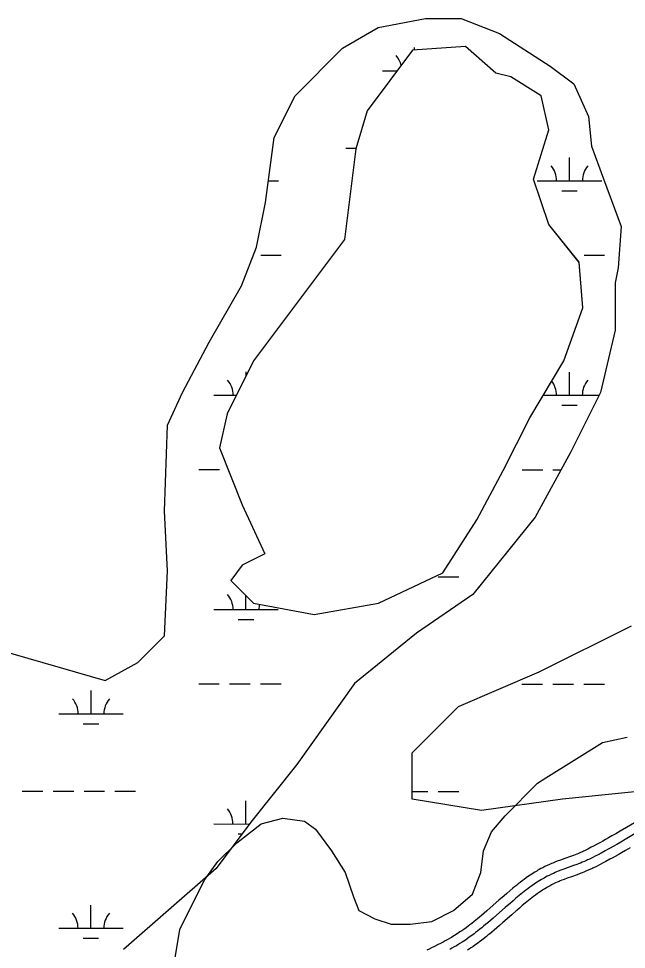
# Model space of a CAD drawing. Extents: x 3245246 to 3283090, y 806824 to 832173.
# Drawn here: x 3251810 to 3252754, y 828151 to 829595 of the extents above; entities that cross this region are included whole.
import ezdxf

# ---------------------------------------------------------------- set-up
doc = ezdxf.new("R2010")
doc.units = 0
for name, color, linetype in [('V-ROAD-CNTR', 7, 'Continuous'), ('V-SITE-VEGE', 7, 'Continuous'), ('V-TOPO-SHOR', 7, 'Continuous'), ('V-WETL-SWMP', 7, 'Continuous')]:
    doc.layers.add(name, color=color, linetype=linetype)

msp = doc.modelspace()

# ---------------------------------------------------------------- linework, layer by layer
at = {"layer": 'V-ROAD-CNTR'}
for points in [[(3252770.1, 828349.2), (3252744.2, 828334), (3252737.3, 828330), (3252731.2, 828326.5), (3252725.9, 828323.4), (3252721.3, 828320.8), (3252717.2, 828318.6), (3252713.7, 828316.6), (3252707.4, 828313.2), (3252702.8, 828310.8), (3252699.2, 828308.9), (3252693.9, 828306.2), (3252688.6, 828303.6), (3252687, 828302.8), (3252685.5, 828302.1), (3252682.4, 828300.8), (3252679.5, 828299.5), (3252676.7, 828298.4), (3252674, 828297.4), (3252671.5, 828296.4), (3252666.7, 828294.6), (3252658, 828291.5), (3252651.4, 828289.1), (3252646.3, 828287.2), (3252642.5, 828285.7), (3252639.6, 828284.5), (3252637.4, 828283.6), (3252634.1, 828282.2), (3252630.9, 828280.7), (3252627.1, 828278.9), (3252623.8, 828277.3), (3252621, 828275.8), (3252618.5, 828274.4), (3252616.4, 828273.2), (3252614.5, 828272.1), (3252611.3, 828270.2), (3252608.8, 828268.7), (3252607, 828267.5), (3252604.4, 828265.8), (3252601.7, 828264), (3252598.2, 828261.5), (3252594.9, 828259.1), (3252591.7, 828256.7), (3252588.6, 828254.4), (3252585.7, 828252.1), (3252582.9, 828249.8), (3252580.2, 828247.7), (3252577.5, 828245.5), (3252572.6, 828241.4), (3252568, 828237.5), (3252563.8, 828233.8)], [(3252777.7, 828336.3), (3252751.8, 828321.1), (3252744.8, 828317), (3252738.7, 828313.5), (3252733.3, 828310.4), (3252728.6, 828307.7), (3252724.5, 828305.4), (3252720.9, 828303.4), (3252714.5, 828300), (3252709.7, 828297.5), (3252706.1, 828295.6), (3252700.6, 828292.8), (3252695.2, 828290.1), (3252693.4, 828289.3), (3252691.7, 828288.5), (3252688.4, 828287), (3252685.2, 828285.7), (3252682.2, 828284.5), (3252679.4, 828283.4), (3252676.8, 828282.4), (3252671.8, 828280.5), (3252663.1, 828277.4), (3252656.6, 828275), (3252651.7, 828273.2), (3252648, 828271.8), (3252645.3, 828270.7), (3252643.3, 828269.8), (3252640.3, 828268.5), (3252637.2, 828267.1), (3252633.7, 828265.4), (3252630.7, 828263.9), (3252628.1, 828262.5), (3252625.8, 828261.3), (3252623.8, 828260.2), (3252622.1, 828259.2), (3252619.1, 828257.4), (3252616.8, 828256), (3252615.2, 828255), (3252612.7, 828253.3), (3252610.3, 828251.7), (3252606.9, 828249.3), (3252603.8, 828247), (3252600.7, 828244.7), (3252597.8, 828242.5), (3252594.9, 828240.3), (3252592.2, 828238.1), (3252589.6, 828236), (3252587.1, 828234), (3252582.2, 828229.9), (3252577.7, 828226.1), (3252573.6, 828222.5)], [(3252759.4, 828308.2), (3252752.4, 828304), (3252746.2, 828300.4), (3252740.7, 828297.3), (3252736, 828294.6), (3252731.8, 828292.3), (3252728, 828290.3), (3252721.6, 828286.8), (3252716.7, 828284.2), (3252712.9, 828282.3), (3252707.4, 828279.4), (3252701.7, 828276.6), (3252699.8, 828275.7), (3252697.9, 828274.8), (3252694.3, 828273.2), (3252690.9, 828271.8), (3252687.8, 828270.5), (3252684.8, 828269.4), (3252682.1, 828268.3), (3252677, 828266.4), (3252668.2, 828263.3), (3252661.7, 828261), (3252657, 828259.2), (3252653.6, 828257.8), (3252651, 828256.8), (3252649.2, 828256), (3252646.4, 828254.8), (3252643.6, 828253.6), (3252640.4, 828252), (3252637.6, 828250.6), (3252635.1, 828249.3), (3252633, 828248.2), (3252631.2, 828247.1), (3252629.6, 828246.2), (3252626.8, 828244.6), (3252624.8, 828243.3), (3252623.3, 828242.4), (3252621.1, 828240.9), (3252618.8, 828239.3), (3252615.7, 828237.1), (3252612.6, 828234.9), (3252609.7, 828232.7), (3252606.9, 828230.6), (3252604.2, 828228.5), (3252601.6, 828226.4), (3252599.1, 828224.4), (3252596.6, 828222.4), (3252591.9, 828218.5), (3252587.5, 828214.7), (3252583.4, 828211.1)], [(3252563.7, 828233.8), (3252555.8, 828226.9), (3252542.2, 828214.9), (3252537.2, 828210.4), (3252532.7, 828206.6), (3252528.8, 828203.3), (3252525.4, 828200.4), (3252522.5, 828197.9), (3252519.8, 828195.8), (3252517.6, 828194), (3252513.5, 828190.8), (3252510.5, 828188.4), (3252508.2, 828186.7), (3252504.7, 828184.1), (3252501.2, 828181.6), (3252498.1, 828179.5), (3252495.3, 828177.6), (3252492.9, 828176), (3252490.8, 828174.6), (3252487, 828172.2), (3252484.2, 828170.5), (3252482.1, 828169.2), (3252478.9, 828167.3), (3252475.6, 828165.5), (3252472.2, 828163.7), (3252469.1, 828162), (3252466.1, 828160.4), (3252460.5, 828157.5), (3252455.6, 828155), (3252451.2, 828152.9), (3252447.4, 828151.1), (3252444.1, 828149.5)], [(3252573.6, 828222.5), (3252565.7, 828215.6), (3252552.1, 828203.6), (3252547, 828199.1), (3252542.5, 828195.2), (3252538.6, 828191.8), (3252535.1, 828188.9), (3252532, 828186.4), (3252529.3, 828184.1), (3252526.9, 828182.2), (3252522.7, 828178.9), (3252519.6, 828176.5), (3252517.2, 828174.7), (3252513.5, 828172), (3252509.8, 828169.4), (3252506.6, 828167.1), (3252503.7, 828165.1), (3252501.1, 828163.4), (3252498.9, 828162), (3252495, 828159.5), (3252492, 828157.6), (3252489.7, 828156.3), (3252486.3, 828154.3), (3252482.8, 828152.4), (3252479.4, 828150.5)], [(3252583.4, 828211.2), (3252575.7, 828204.4), (3252562, 828192.4), (3252556.9, 828187.8), (3252552.3, 828183.9), (3252548.3, 828180.4), (3252544.7, 828177.4), (3252541.5, 828174.8), (3252538.8, 828172.5), (3252536.3, 828170.5), (3252532, 828167.1), (3252528.6, 828164.5), (3252526.1, 828162.6), (3252522.3, 828159.8), (3252518.5, 828157.1), (3252515.1, 828154.7), (3252512.1, 828152.7), (3252509.4, 828150.9), (3252507, 828149.4)]]:
    msp.add_lwpolyline(points, dxfattribs=at)
at = {"layer": 'V-SITE-VEGE'}
for p, q in [((3252503.9, 829551.4), (3252421.6, 829545.5)), ((3252550.8, 829510.2), (3252503.9, 829551.4)), ((3252421.6, 829545.5), (3252351.1, 829451.5)), ((3252574.3, 829504.4), (3252550.8, 829510.2)), ((3252621.3, 829475), (3252574.3, 829504.4)), ((3252633.1, 829422.1), (3252621.3, 829475)), ((3252351.1, 829451.5), (3252333.5, 829392.7)), ((3252609.6, 829345.7), (3252633.1, 829422.1)), ((3252333.5, 829392.7), (3252315.9, 829251.7)), ((3252633.1, 829275.2), (3252609.6, 829345.7)), ((3252680.1, 829216.5), (3252633.1, 829275.2)), ((3252315.9, 829251.7), (3252174.9, 829063.7)), ((3252685.9, 829145.9), (3252680.1, 829216.5)), ((3252656.6, 829063.7), (3252685.9, 829145.9)), ((3252174.9, 829063.7), (3252133.8, 828981.4)), ((3252603.7, 828975.5), (3252656.6, 829063.7)), ((3252133.8, 828981.4), (3252122.1, 828928.5)), ((3252562.6, 828893.3), (3252603.7, 828975.5)), ((3252122.1, 828928.5), (3252157.3, 828840.4)), ((3252521.5, 828816.9), (3252562.6, 828893.3)), ((3252157.3, 828840.4), (3252192.6, 828764)), ((3252468.6, 828734.6), (3252521.5, 828816.9)), ((3252192.6, 828764), (3252157.3, 828746.4)), ((3252157.3, 828746.4), (3252139.7, 828722.9)), ((3252368.8, 828687.6), (3252468.6, 828734.6)), ((3252139.7, 828722.9), (3252174.9, 828687.6)), ((3252174.9, 828687.6), (3252268.9, 828670)), ((3252268.9, 828670), (3252368.8, 828687.6))]:
    msp.add_line(p, q, dxfattribs=at)
at = {"layer": 'V-TOPO-SHOR'}
msp.add_lwpolyline([(3252052.1, 828131.1), (3252060.5, 828181.5), (3252098.4, 828257.2), (3252119.5, 828286.7), (3252148.9, 828316.1), (3252186.8, 828345.5), (3252220.4, 828353.9), (3252254.1, 828349.7), (3252270.9, 828337.1), (3252296.1, 828303.4), (3252317.1, 828269.8), (3252329.8, 828231.9), (3252338.2, 828210.9), (3252363.4, 828198.2), (3252388.6, 828189.8), (3252418.1, 828189.8), (3252451.7, 828194), (3252485.4, 828210.8), (3252514.8, 828236), (3252527.5, 828269.7), (3252531.7, 828303.3), (3252544.3, 828332.8), (3252565.4, 828358), (3252615.9, 828408.4), (3252628.5, 828416.9), (3252716.8, 828471.5), (3252754.7, 828479.9)], dxfattribs=at)
at = {"layer": 'V-WETL-SWMP'}
for p, q in [((3252368.1, 829580.8), (3252441.8, 829594.6)), ((3252441.8, 829594.6), (3252497, 829594.6)), ((3252497, 829594.6), (3252556.8, 829571.6)), ((3252312.9, 829548.6), (3252368.1, 829580.8)), ((3252556.8, 829571.6), (3252635.1, 829520.9)), ((3252503.9, 829551.4), (3252421.6, 829545.5)), ((3252424.9, 829545.7), (3252424.9, 829549.8)), ((3252550.8, 829510.2), (3252503.9, 829551.4)), ((3252239.3, 829474.9), (3252312.9, 829548.6)), ((3252421.6, 829545.5), (3252351.1, 829451.5)), ((3252635.1, 829520.9), (3252671.9, 829493.3)), ((3252374.9, 829513.8), (3252397.9, 829513.8)), ((3252574.3, 829504.4), (3252550.8, 829510.2)), ((3252621.3, 829475), (3252574.3, 829504.4)), ((3252671.9, 829493.3), (3252694.9, 829442.7)), ((3252207.1, 829410.4), (3252239.3, 829474.9)), ((3252633.1, 829422.1), (3252621.3, 829475)), ((3252351.1, 829451.5), (3252333.5, 829392.7)), ((3252694.9, 829442.7), (3252699.5, 829396.6)), ((3252609.6, 829345.7), (3252633.1, 829422.1)), ((3252193.3, 829309.1), (3252207.1, 829410.4)), ((3252333.5, 829392.7), (3252315.9, 829251.7)), ((3252318, 829393.7), (3252333.8, 829393.7)), ((3252699.5, 829396.6), (3252717.9, 829346)), ((3252665.3, 829342.9), (3252665.3, 829378.9)), ((3252197.9, 829343.1), (3252213.4, 829343.1)), ((3252633.1, 829275.2), (3252609.6, 829345.7)), ((3252615.3, 829342.9), (3252715.3, 829342.8)), ((3252717.9, 829346), (3252745.5, 829272.3)), ((3252653.3, 829327.4), (3252677.3, 829327.4)), ((3252179.5, 829240), (3252193.3, 829309.1)), ((3252680.1, 829216.4), (3252633.1, 829275.2)), ((3252745.5, 829272.3), (3252740.9, 829207.8)), ((3252315.9, 829251.7), (3252174.9, 829063.7)), ((3252156.4, 829180.2), (3252179.5, 829240)), ((3252186, 829227.6), (3252218, 829227.6)), ((3252671.3, 829227.4), (3252671.9, 829227.4)), ((3252687.9, 829227.4), (3252719.9, 829227.4)), ((3252685.9, 829145.9), (3252680.1, 829216.4)), ((3252740.9, 829207.8), (3252736.3, 829184.8)), ((3252105.8, 829092.7), (3252156.4, 829180.2)), ((3252736.3, 829184.8), (3252736.3, 829111.1)), ((3252656.6, 829063.7), (3252685.9, 829145.9)), ((3252736.3, 829111.1), (3252713.3, 829014.4)), ((3252064.4, 829014.4), (3252105.8, 829092.7)), ((3252174.9, 829063.7), (3252133.8, 828981.4)), ((3252603.7, 828975.5), (3252656.6, 829063.7)), ((3252163.3, 829040.3), (3252163.3, 829046.4)), ((3252665.2, 829010.2), (3252665.2, 829046.2)), ((3252041.4, 828963.7), (3252064.4, 829014.4)), ((3252113.3, 829010.4), (3252148.3, 829010.4)), ((3252624.5, 829010.2), (3252711.2, 829010.2)), ((3252713.3, 829014.4), (3252667.3, 828922.3)), ((3252653.2, 828994.8), (3252677.2, 828994.7)), ((3252133.8, 828981.4), (3252122.1, 828928.5)), ((3252562.6, 828893.3), (3252603.7, 828975.5)), ((3252036.8, 828830.2), (3252041.4, 828963.7)), ((3252122.1, 828928.5), (3252157.3, 828840.4)), ((3252667.3, 828922.3), (3252612.1, 828821)), ((3252089.8, 828895), (3252121.8, 828895)), ((3252521.5, 828816.9), (3252562.6, 828893.3)), ((3252591.7, 828894.8), (3252623.7, 828894.8)), ((3252639.7, 828894.8), (3252652.3, 828894.8)), ((3252041.4, 828738.1), (3252036.8, 828830.2)), ((3252157.3, 828840.4), (3252192.6, 828764)), ((3252468.6, 828734.6), (3252521.5, 828816.9)), ((3252612.1, 828821), (3252515.4, 828701.3)), ((3252192.6, 828764), (3252157.3, 828746.4)), ((3252157.3, 828746.4), (3252139.7, 828722.9)), ((3252036.8, 828636.8), (3252041.4, 828738.1)), ((3252368.8, 828687.6), (3252468.6, 828734.6)), ((3252461.7, 828728.3), (3252493.7, 828728.3)), ((3252139.7, 828722.9), (3252174.9, 828687.6)), ((3252163.1, 828677.7), (3252163.1, 828699.5)), ((3252515.4, 828701.3), (3252428, 828641.4)), ((3252174.9, 828687.6), (3252268.9, 828670)), ((3252268.9, 828670), (3252368.8, 828687.6)), ((3252113.1, 828677.7), (3252213.1, 828677.7)), ((3252151.1, 828662.3), (3252175.1, 828662.3)), ((3252428, 828641.4), (3252331.7, 828563.1)), ((3252618.4, 828581), (3252761.8, 828652.7)), ((3251995.4, 828595.4), (3252036.8, 828636.8)), ((3251751.4, 828623), (3251944.7, 828567.7)), ((3251944.7, 828567.7), (3251995.4, 828595.4)), ((3252493, 828527.2), (3252618.4, 828581)), ((3252089.7, 828562.3), (3252121.7, 828562.3)), ((3252137.7, 828562.3), (3252169.7, 828562.3)), ((3252185.7, 828562.3), (3252217.7, 828562.3)), ((3252331.7, 828563.1), (3252242.1, 828437.5)), ((3252591.6, 828562.1), (3252623.6, 828562.1)), ((3252639.6, 828562.1), (3252671.6, 828562.1)), ((3252687.6, 828562.1), (3252719.6, 828562)), ((3251922.6, 828516), (3251922.6, 828552)), ((3252421.3, 828455.5), (3252493, 828527.2)), ((3251872.6, 828516), (3251972.6, 828515.9)), ((3251910.6, 828500.5), (3251934.6, 828500.5)), ((3252421.3, 828383.7), (3252421.3, 828455.5)), ((3252242.1, 828437.5), (3252170.4, 828347.8)), ((3251815.7, 828395.9), (3251847.7, 828395.9)), ((3251863.7, 828395.9), (3251895.7, 828395.9)), ((3251911.7, 828395.9), (3251943.7, 828395.9)), ((3251959.7, 828395.9), (3251991.7, 828395.9)), ((3252421.3, 828395.7), (3252445.6, 828395.7)), ((3252461.6, 828395.7), (3252493.6, 828395.6)), ((3252833.5, 828401.6), (3252654.3, 828383.7)), ((3252163, 828345), (3252163, 828381)), ((3252528.8, 828365.8), (3252421.3, 828383.7)), ((3252654.3, 828383.7), (3252528.8, 828365.8)), ((3252113, 828345.1), (3252168.3, 828345)), ((3252170.4, 828347.8), (3252116.6, 828276.1)), ((3252151, 828329.6), (3252156.7, 828329.6)), ((3252116.6, 828276.1), (3251973.2, 828150.5)), ((3251922.4, 828183.3), (3251922.4, 828219.3)), ((3251872.4, 828183.3), (3251972.4, 828183.3)), ((3251910.4, 828167.9), (3251934.4, 828167.9))]:
    msp.add_line(p, q, dxfattribs=at)
for centre, start, end in [((3252369.7, 829514.3), 12.7494, 40.7468), ((3252610.1, 829343.4), 359.2032, 40.7468), ((3252720.6, 829343.3), 139.2032, 180.7468), ((3252108, 829010.9), 359.2032, 40.7468), ((3252609.9, 829010.7), 359.2032, 37.8742), ((3252720.4, 829010.6), 139.2032, 180.7468), ((3252107.9, 828678.2), 359.2032, 40.7468), ((3252218.4, 828678.2), 167.2794, 180.7468), ((3251867.3, 828516.5), 359.2032, 40.7468), ((3251977.8, 828516.4), 139.2032, 180.7468), ((3252107.7, 828345.5), 359.2032, 40.7468), ((3251867.2, 828183.8), 359.2032, 40.7468), ((3251977.7, 828183.7), 139.2032, 180.7468)]:
    msp.add_arc(centre, 35.2, start, end, dxfattribs=at)

doc.saveas('drawing.dxf')
